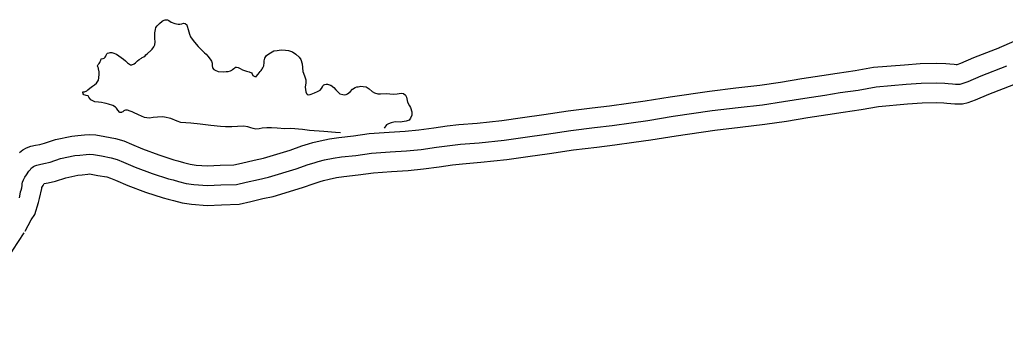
# Model space of a CAD drawing. Extents: x 31699 to 244310, y -8841 to 11474.
# Drawn here: x 98710.6 to 99210.6, y 2224.1 to 2379.7 of the extents above; entities that cross this region are included whole.
import ezdxf

# ---------------------------------------------------------------- set-up
doc = ezdxf.new("R2010")
doc.units = 0
for name, color, linetype in [('B_Logo', 7, 'Continuous'), ('R_Draft', 7, 'Continuous'), ('R_XS_EARTHWORK_STAGE2', 7, 'Continuous')]:
    doc.layers.add(name, color=color, linetype=linetype)

msp = doc.modelspace()

# ---------------------------------------------------------------- linework, layer by layer
at = {"layer": 'B_Logo'}
msp.add_lwpolyline([(98710.49, 2289.36), (98710.87, 2291.23), (98711.06, 2292.36), (98711.39, 2293.17), (98711.65, 2294.44), (98711.91, 2295.51), (98711.97, 2296.37), (98712.03, 2297.31), (98712.49, 2298.45), (98713.28, 2299.72), (98714.07, 2300.99), (98715.26, 2302.8), (98716.05, 2303.74), (98716.51, 2304.28), (98716.98, 2304.69), (98717.57, 2305.16), (98718.24, 2305.49), (98719.3, 2305.9), (98720.76, 2306.25), (98722.96, 2306.66), (98726.02, 2307.42), (98731.4, 2309.19), (98738.59, 2310.71), (98741.18, 2311), (98744.31, 2311.35), (98745.84, 2311.43), (98748.04, 2311.31), (98752.05, 2310.54), (98756.98, 2309.64), (98760.12, 2308.79), (98763.26, 2307.35), (98769.21, 2304.85), (98777.83, 2301.64), (98786.11, 2298.9), (98788.44, 2298.38), (98791.18, 2297.6), (98795.12, 2296.63), (98798.92, 2295.99), (98805.85, 2295.5), (98812.65, 2295.82), (98820.57, 2296.01), (98825.56, 2297.24), (98831.75, 2298.69), (98836.8, 2299.72), (98850.9, 2304.03), (98856.95, 2306.14), (98860.07, 2307.1), (98862, 2307.71), (98865.32, 2308.53), (98869.58, 2309.43), (98873.84, 2310.06), (98881.17, 2310.85), (98889.02, 2311.97), (98898.61, 2312.71), (98906.93, 2313.1), (98914.32, 2313.88), (98922.05, 2314.94), (98928.83, 2315.92), (98934.29, 2316.56), (98943.68, 2317.29), (98956.47, 2318.65), (98967.05, 2320.13), (98977.9, 2321.67), (98990.28, 2323.5), (99002.26, 2324.98), (99011.18, 2326.05), (99020.83, 2327.38), (99029.35, 2328.58), (99042.13, 2330.67), (99061.9, 2333.61), (99075.01, 2335.17), (99087.39, 2336.59), (99098.04, 2338.14), (99108.89, 2339.95), (99119.01, 2341.49), (99126.86, 2342.75), (99135.91, 2344.01), (99145.03, 2345.61), (99160.28, 2346.92), (99167.94, 2347.44), (99175.66, 2347.63), (99179.93, 2347.46), (99181.66, 2347.34), (99183.86, 2347.15), (99185.39, 2347.03), (99187.66, 2347.04), (99188.79, 2347.32), (99191.71, 2348.41), (99198.42, 2351.26), (99211.38, 2356.22)], dxfattribs=at)
at = {"layer": 'R_Draft'}
for points in [[(98777.39, 2364.17), (98777.85, 2364.78), (98778.71, 2365.99), (98779.24, 2366.92), (98779.36, 2368.53), (98779.21, 2370.19), (98779.14, 2371.53), (98779.19, 2373.13), (98779.45, 2374.8), (98779.71, 2375.8), (98780.3, 2376.68), (98781.63, 2377.82), (98782.95, 2378.9), (98783.48, 2379.23), (98784.41, 2379.57), (98785.61, 2379.72), (98786.28, 2379.32), (98787.55, 2378.39), (98789.29, 2377.74), (98790.96, 2377.48), (98791.89, 2377.42), (98792.89, 2377.7), (98793.68, 2377.9), (98794.49, 2377.71), (98795.35, 2377.18), (98795.63, 2376.45), (98796.17, 2374.72), (98796.72, 2372.32), (98797.33, 2371.06), (98798.2, 2369.79), (98799.28, 2368.33), (98801.23, 2366.08), (98802.57, 2364.82), (98803.24, 2364.02), (98804.32, 2362.9), (98805.19, 2362.23), (98806.06, 2361.24), (98807.27, 2359.65), (98808.01, 2358.65), (98808.22, 2357.58), (98808.29, 2356.45), (98808.5, 2355.25), (98809.04, 2354.45), (98809.77, 2354.06), (98811.31, 2353.4), (98814.11, 2353.29), (98815.31, 2353.36), (98816.31, 2353.44), (98817.5, 2353.78), (98818.24, 2354.12), (98818.63, 2354.45), (98819.3, 2354.99), (98819.69, 2355.26), (98820.16, 2355.6), (98820.69, 2355.67), (98821.49, 2355.48), (98822.49, 2354.88), (98823.63, 2354.29), (98825.7, 2353.64), (98827.1, 2353.25), (98828.17, 2352.79), (98828.51, 2352.19), (98828.85, 2351.46), (98829.18, 2351.19), (98829.92, 2350.86), (98830.52, 2350.8), (98830.65, 2350.87), (98831.64, 2352.14), (98832.56, 2353.42), (98833.09, 2353.96), (98833.42, 2354.36), (98833.69, 2354.76), (98834.02, 2355.23), (98834.41, 2356.3), (98834.6, 2357.97), (98834.66, 2358.77), (98834.92, 2360.18), (98835.44, 2361.11), (98835.91, 2361.58), (98837.03, 2362.33), (98837.9, 2362.93), (98838.76, 2363.41), (98839.62, 2363.88), (98841.22, 2364.16), (98843.28, 2364.37), (98845.55, 2364.19), (98846.95, 2364.06), (98849.02, 2363.48), (98850.69, 2362.16), (98852.44, 2360.63), (98853.31, 2359.44), (98853.86, 2357.24), (98854.28, 2353.44), (98855.03, 2351.24), (98855.71, 2349.18), (98855.79, 2347.64), (98855.47, 2345.5), (98855.55, 2344.3), (98855.76, 2343.17), (98856.09, 2342.31), (98856.5, 2341.91)], [(98773.9, 2330.05), (98770.96, 2331.43), (98768.42, 2332.61), (98767.68, 2332.87), (98766.61, 2333.27), (98765.28, 2333.72), (98764.81, 2333.79), (98764.28, 2333.78), (98763.74, 2333.65), (98763.41, 2333.38), (98762.88, 2332.97), (98762.42, 2332.77), (98762.22, 2332.57), (98761.49, 2332.63), (98760.48, 2333.82), (98759.74, 2334.75), (98759.27, 2335.28), (98757.8, 2336.14), (98755.73, 2336.79), (98754.46, 2337.18), (98753.72, 2337.38), (98752.12, 2337.7), (98750.66, 2337.89), (98748.79, 2338.08), (98747.65, 2338.47), (98746.72, 2339.06), (98746.25, 2339.73), (98745.78, 2340.39), (98745.3, 2341.06), (98744.37, 2341.32), (98743.77, 2341.38), (98743.24, 2341.58), (98743.1, 2341.64), (98742.77, 2342.11), (98742.63, 2342.64), (98742.69, 2343.04), (98743.56, 2343.05), (98744.62, 2343.59), (98745.28, 2344.19), (98746.21, 2344.93), (98747.53, 2346.01), (98748.53, 2346.69), (98749.66, 2347.56), (98750.65, 2349.04), (98750.77, 2350.24), (98750.89, 2352.11), (98750.88, 2353.24), (98750.67, 2354.71), (98750.54, 2355.18), (98750.27, 2355.77), (98750.13, 2356.24), (98750.26, 2356.64), (98750.52, 2357.04), (98750.99, 2357.51), (98751.32, 2357.98), (98751.51, 2358.52), (98751.71, 2359.26), (98751.9, 2359.79), (98752.17, 2359.93), (98752.97, 2360.06), (98753.5, 2360.2), (98754.03, 2360.67), (98754.29, 2361.21), (98754.49, 2361.74), (98754.88, 2362.41), (98755.21, 2362.75), (98755.94, 2362.96), (98756.54, 2363.09), (98757.34, 2363.1), (98757.81, 2362.97), (98759.81, 2362.25), (98760.95, 2361.46), (98763.3, 2359.74), (98764.37, 2358.88), (98765.31, 2357.88), (98766.78, 2356.89), (98767.38, 2356.83), (98767.51, 2356.83), (98768.64, 2357.31), (98769.31, 2357.84), (98770.37, 2358.79), (98771.16, 2359.53), (98772.35, 2360.2), (98772.75, 2360.47), (98773.55, 2360.94), (98774.21, 2361.42), (98774.67, 2361.82), (98775.34, 2362.36)], [(98777.39, 2364.17), (98775.34, 2362.36)], [(98856.5, 2341.91), (98856.9, 2341.51), (98858.03, 2341.78), (98858.56, 2341.99), (98860.16, 2342.67), (98861.75, 2343.21), (98863.08, 2344.02), (98863.74, 2344.83), (98864.2, 2345.57), (98864.46, 2346.17), (98864.86, 2346.64), (98865.46, 2346.91), (98866.06, 2347.05), (98866.72, 2347.05), (98867.72, 2346.73), (98868.19, 2346.53), (98868.39, 2346.46), (98870, 2345.27), (98871.01, 2344.08), (98872.01, 2343.02), (98872.95, 2342.09), (98874.49, 2341.7), (98875.49, 2341.57), (98876.22, 2341.71), (98876.95, 2342.05), (98878.21, 2343.13), (98879.53, 2344.47), (98880.73, 2345.35), (98881.59, 2345.62), (98882.39, 2345.69), (98883.72, 2345.97), (98884.85, 2345.84), (98886.39, 2345.59), (98887.99, 2344.6), (98889.47, 2343.27), (98890.54, 2342.61), (98892.34, 2342.03), (98893.74, 2342.04), (98896.54, 2342.32), (98898.4, 2342.07), (98900.07, 2341.95), (98902.07, 2342.1), (98904.13, 2342.38), (98905.33, 2342.25), (98906.27, 2341.46), (98906.88, 2340.46), (98907.43, 2337.86), (98908.37, 2336.07), (98908.91, 2335.07), (98909.59, 2332.94), (98909.61, 2331.34), (98908.88, 2329.66), (98908.22, 2328.79), (98906.63, 2328.18), (98903.57, 2327.76), (98901.1, 2327.81), (98899.04, 2327.39), (98897.71, 2326.91), (98896.71, 2326.37), (98895.45, 2324.66)], [(98873.33, 2322.24), (98870.89, 2322.52), (98864.96, 2323.01), (98857.62, 2323.5), (98854.02, 2323.94), (98848.22, 2324.43), (98845.09, 2324.34), (98841.23, 2324.58), (98838.43, 2324.83), (98836.03, 2324.88), (98833.63, 2324.59), (98832.1, 2324.38), (98830.5, 2324.24), (98829.1, 2324.43), (98827.83, 2324.89), (98826.43, 2325.28), (98824.1, 2325.6), (98821.17, 2325.51), (98818.3, 2325.29), (98815.1, 2325.33), (98812.44, 2325.45), (98807.51, 2325.95), (98802.17, 2326.64), (98797.44, 2327.14), (98792.44, 2327.57), (98790.43, 2328.16), (98787.23, 2329.54), (98784.02, 2330.32), (98783.02, 2330.38), (98780.56, 2330.29), (98778.36, 2330.01), (98776.43, 2329.8), (98775.1, 2329.85), (98773.9, 2330.05)]]:
    msp.add_lwpolyline(points, dxfattribs=at)
at = {"layer": 'R_XS_EARTHWORK_STAGE2'}
for points in [[(99265.82, 2377.51), (99243.28, 2377.92), (99236.03, 2377.04), (99229.76, 2375), (99207.43, 2365.41)], [(98710.59, 2312.38), (98712.15, 2313.62), (98714.16, 2314.64), (98716.35, 2315.48), (98718.69, 2316.03), (98720.83, 2316.44), (98723.25, 2317.04), (98728.8, 2318.86), (98737, 2320.6), (98740.07, 2320.93), (98743.49, 2321.32), (98745.86, 2321.44), (98749.26, 2321.26), (98753.89, 2320.37), (98759.18, 2319.4), (98763.54, 2318.23), (98767.29, 2316.5), (98772.89, 2314.15), (98781.15, 2311.08), (98788.77, 2308.55), (98790.9, 2308.08), (98793.75, 2307.26), (98797.15, 2306.42), (98800.1, 2305.93), (98805.97, 2305.52), (98812.29, 2305.81), (98819.23, 2305.98), (98823.22, 2306.96), (98829.61, 2308.46), (98834.33, 2309.42), (98847.79, 2313.53), (98853.83, 2315.64), (98857.09, 2316.64), (98859.28, 2317.34), (98863.09, 2318.28), (98867.82, 2319.28), (98872.58, 2319.98), (98879.92, 2320.77), (98887.93, 2321.92), (98897.99, 2322.69), (98906.17, 2323.07), (98913.12, 2323.81), (98920.65, 2324.84), (98927.54, 2325.84), (98933.32, 2326.52), (98942.76, 2327.25), (98955.25, 2328.58), (98965.65, 2330.03), (98976.46, 2331.57), (98988.93, 2333.41), (99001.05, 2334.91), (99009.9, 2335.96), (99019.45, 2337.29), (99027.85, 2338.46), (99040.59, 2340.55), (99060.57, 2343.52), (99073.85, 2345.1), (99086.11, 2346.51), (99096.5, 2348.02), (99107.31, 2349.82), (99117.46, 2351.37), (99125.38, 2352.64), (99134.36, 2353.89), (99143.74, 2355.54), (99159.51, 2356.89), (99167.47, 2357.43), (99175.74, 2357.63), (99180.48, 2357.44), (99182.43, 2357.31), (99184.68, 2357.12), (99185.76, 2357.03), (99186.22, 2357.03), (99188.01, 2357.7), (99194.68, 2360.53), (99207.8, 2365.56)], [(98713.33, 2272.35), (98716.39, 2278.2), (98718.38, 2280.8), (98720.19, 2286.92), (98720.63, 2289.04), (98721.83, 2293.97), (98721.87, 2294.6), (98722.5, 2295.62), (98723.09, 2296.51), (98725.09, 2296.89), (98728.78, 2297.8), (98734.01, 2299.52), (98740.17, 2300.82), (98742.29, 2301.06), (98745.13, 2301.38), (98745.83, 2301.42), (98746.82, 2301.36), (98750.2, 2300.71), (98754.78, 2299.88), (98756.7, 2299.36), (98759.24, 2298.19), (98765.53, 2295.55), (98774.51, 2292.21), (98783.45, 2289.25), (98785.99, 2288.68), (98788.61, 2287.94), (98793.08, 2286.83), (98797.74, 2286.04), (98805.73, 2285.48), (98813, 2285.82), (98821.91, 2286.03), (98827.9, 2287.52), (98833.89, 2288.92), (98839.27, 2290.02), (98854.01, 2294.52), (98860.06, 2296.63), (98863.05, 2297.55), (98864.72, 2298.08), (98867.56, 2298.79), (98871.35, 2299.58), (98875.11, 2300.14), (98882.41, 2300.92), (98890.11, 2302.03), (98899.23, 2302.72), (98907.7, 2303.12), (98915.53, 2303.96), (98923.44, 2305.04), (98930.13, 2306.01), (98935.26, 2306.61), (98944.6, 2307.34), (98957.68, 2308.73), (98968.44, 2310.23), (98979.33, 2311.78), (98991.62, 2313.59), (99003.47, 2315.06), (99012.46, 2316.13), (99022.21, 2317.48), (99030.85, 2318.69), (99043.67, 2320.79), (99063.22, 2323.7), (99076.17, 2325.24), (99088.68, 2326.68), (99099.58, 2328.26), (99110.47, 2330.07), (99120.55, 2331.61), (99128.34, 2332.86), (99137.47, 2334.13), (99146.32, 2335.68), (99161.04, 2336.95), (99168.4, 2337.45), (99175.59, 2337.62), (99179.38, 2337.47), (99180.89, 2337.37), (99183.04, 2337.18), (99185.03, 2337.03), (99188.89, 2337.05), (99191.73, 2337.74), (99195.42, 2339.12), (99202.17, 2341.98), (99214.96, 2346.88)], [(98693.01, 2224.1), (98695.09, 2225.16), (98698.2, 2227.55), (98701.6, 2230.48), (98703.95, 2234.15), (98705.61, 2238.15), (98706.03, 2241.37), (98706.04, 2244.81), (98705.72, 2247.55), (98704.85, 2250.9), (98703.03, 2254.62), (98702.67, 2255.01), (98703.24, 2256.37), (98707.17, 2262.74), (98712.87, 2271.55)]]:
    msp.add_lwpolyline(points, dxfattribs=at)

doc.saveas('drawing.dxf')
